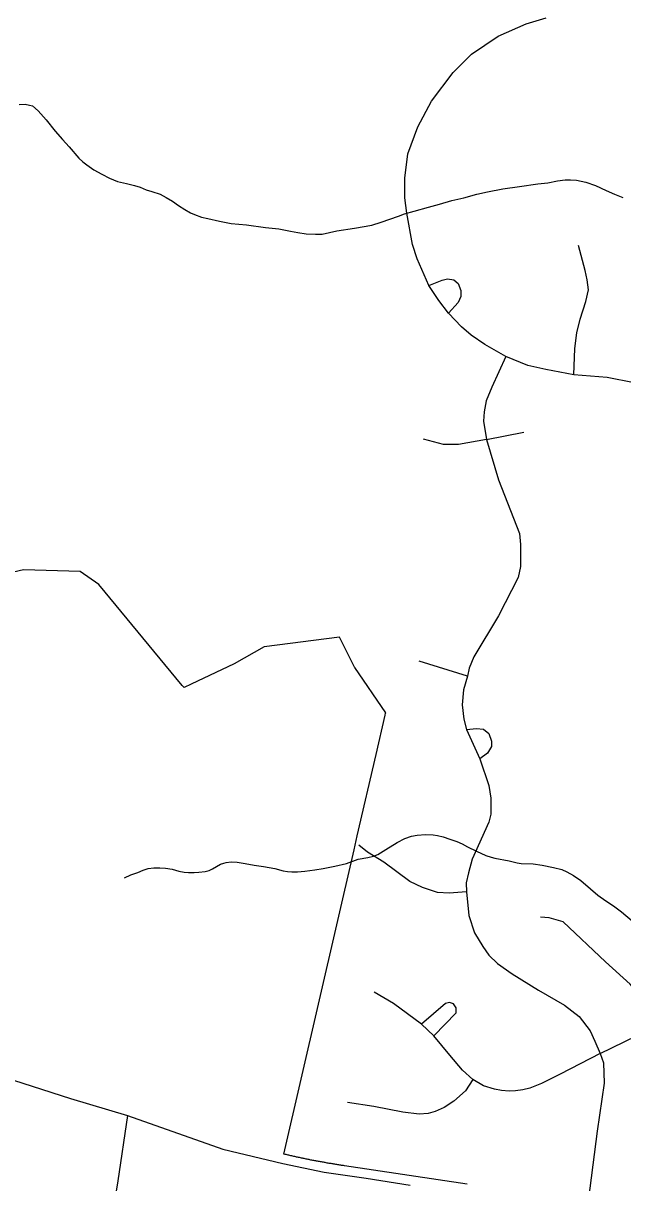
# Model space of a CAD drawing. Extents: x 2220236 to 2384410, y 720751 to 894131.
# Drawn here: x 2355376 to 2357527, y 827382 to 831541 of the extents above; entities that cross this region are included whole.
import ezdxf

# ---------------------------------------------------------------- set-up
doc = ezdxf.new("R2010")
doc.units = 0
for name, color, linetype in [('Exist Boundary Political City Limit New', 7, 'Continuous'), ('Exist Hydrographic Creek Single Shore', 7, 'Continuous'), ('Exist Hydrographic Misc Water Feature', 7, 'Continuous'), ('Exist Road Non-System Type 51', 7, 'Continuous'), ('Exist Road Secondary Type 51 Attributed', 7, 'Continuous'), ('Map Preparation Boundary City Limit Buffer Line', 7, 'Continuous')]:
    doc.layers.add(name, color=color, linetype=linetype)

msp = doc.modelspace()

# ---------------------------------------------------------------- linework, layer by layer
at = {"layer": 'Exist Boundary Political City Limit New'}
msp.add_lwpolyline([(2356969, 827377.4), (2356529, 827443.2), (2356525.5, 827443.7), (2356522, 827444.2), (2356518.5, 827444.8), (2356515.2, 827445.2), (2356511.8, 827445.8), (2356508.2, 827446.3), (2356504.8, 827446.9), (2356501.2, 827447.4), (2356497.8, 827448), (2356494.5, 827448.6), (2356491, 827449.1), (2356487.5, 827449.7), (2356484, 827450.2), (2356480.5, 827450.8), (2356477, 827451.4), (2356473.8, 827451.9), (2356470.2, 827452.6), (2356466.8, 827453.1), (2356463.2, 827453.8), (2356459.8, 827454.4), (2356456.5, 827454.9), (2356453, 827455.6), (2356449.5, 827456.2), (2356446, 827456.8), (2356442.8, 827457.4), (2356439.2, 827458.1), (2356435.8, 827458.7), (2356432.2, 827459.3), (2356428.8, 827460), (2356425.5, 827460.6), (2356422, 827461.3), (2356418.5, 827461.9), (2356415, 827462.6), (2356411.8, 827463.3), (2356408.2, 827463.9), (2356404.8, 827464.6), (2356401.5, 827465.3), (2356398, 827466), (2356394.5, 827466.7), (2356391, 827467.4), (2356387.8, 827468.1), (2356384.2, 827468.8), (2356380.8, 827469.5), (2356377.5, 827470.2), (2356374, 827470.9), (2356370.5, 827471.7), (2356367, 827472.4), (2356363.8, 827473.1), (2356360.2, 827473.9), (2356356.8, 827474.6), (2356353.5, 827475.4), (2356350, 827476.1), (2356346.5, 827476.9), (2356343.2, 827477.6), (2356339.8, 827478.4), (2356336.2, 827479.2), (2356333, 827479.9), (2356329.5, 827480.8), (2356326, 827481.5), (2356322.8, 827482.3), (2356319.2, 827483.1), (2356315.8, 827483.9), (2356312.5, 827484.7), (2356311, 827485), (2356563, 828576.8), (2356574.5, 828626.2), (2356642, 828918.9), (2356674.5, 829059.8), (2356676.2, 829066.5), (2356676.5, 829068), (2356566.2, 829230.2), (2356564.8, 829232.1), (2356510.2, 829339.6), (2356240.8, 829304.8), (2356133.2, 829243.9), (2355978.5, 829170.1), (2355953.5, 829158.2), (2355946.8, 829166.2), (2355647.5, 829527.8), (2355580, 829574.4), (2355377.2, 829580.6), (2355048, 829504.2)], dxfattribs=at)
at = {"layer": 'Exist Hydrographic Creek Single Shore'}
msp.add_lwpolyline([(2355361.4, 831250), (2355383.4, 831250.3), (2355397.9, 831247.6), (2355409.5, 831244.8), (2355429.7, 831226.5), (2355458.2, 831194.9), (2355490.7, 831153.6), (2355516.9, 831124.4), (2355541.3, 831098.2), (2355575.8, 831056.9), (2355590.1, 831043.7), (2355604, 831032.8), (2355629.3, 831015.8), (2355658.5, 830999.6), (2355685.7, 830985.9), (2355714.7, 830974), (2355746.9, 830966.4), (2355775, 830959.4), (2355795, 830953.6), (2355817, 830943.7), (2355837.3, 830938), (2355867.3, 830927.7), (2355889.4, 830916.5), (2355911.6, 830902.6), (2355932.9, 830887.7), (2355956.1, 830873.3), (2355976.6, 830861.6), (2355990.3, 830855.6), (2356015.7, 830846.1), (2356038.5, 830840.5), (2356080.6, 830830.8), (2356122.6, 830823.3), (2356176.7, 830818.3), (2356244.7, 830808.6), (2356292.8, 830803.3), (2356335.1, 830795.9), (2356360.9, 830790.4), (2356391.3, 830786), (2356424.9, 830784.1), (2356449.1, 830785.1), (2356500.9, 830796.1), (2356564.8, 830806.2), (2356626.7, 830817), (2356660.7, 830827.2), (2356722.2, 830848.8), (2356744.2, 830856.9), (2356778.2, 830867.5), (2356829.8, 830881.7), (2356869.8, 830892.6), (2356913.6, 830904.9), (2356957.5, 830914.9), (2357003.6, 830927.6), (2357041.3, 830936.3), (2357097.3, 830946.8), (2357157, 830955.8), (2357223, 830964.5), (2357258.9, 830969.2), (2357292.7, 830975.5), (2357320.8, 830979.9), (2357339.5, 830979.7), (2357360.9, 830978.3), (2357395, 830970.5), (2357429, 830958.8), (2357467.4, 830941.6), (2357497.5, 830928.1), (2357527.6, 830916.2)], dxfattribs=at)
at = {"layer": 'Exist Hydrographic Misc Water Feature'}
msp.add_lwpolyline([(2355738.7, 828476.5), (2355762.6, 828486.4), (2355786.6, 828494.9), (2355806.6, 828502.9), (2355824.4, 828509.6), (2355844.3, 828512), (2355866.3, 828511.9), (2355886.4, 828510.5), (2355910.5, 828506.5), (2355934.4, 828499.3), (2355952.9, 828495.8), (2355968.7, 828494.8), (2355988.7, 828495.6), (2356006.4, 828495.7), (2356028.7, 828498.2), (2356042.6, 828502.7), (2356054.5, 828508.2), (2356084.3, 828525.1), (2356096.3, 828528.9), (2356104.1, 828530.9), (2356122.1, 828533.2), (2356143.1, 828532.5), (2356172.2, 828527.7), (2356204.3, 828521.8), (2356238.3, 828516.7), (2356278.3, 828509.1), (2356308.5, 828501.5), (2356324, 828498.8), (2356340.2, 828496.9), (2356360.5, 828497.7), (2356386.7, 828500.4), (2356422.6, 828504.5), (2356452.6, 828509), (2356494.3, 828517.3), (2356536.2, 828527.9), (2356577.9, 828542.7), (2356612.1, 828549), (2356632.9, 828554.1), (2356647.8, 828559.7), (2356677.6, 828577.9), (2356717.3, 828602.5), (2356745.2, 828616.8), (2356769.2, 828625.4), (2356789, 828629.4), (2356819.2, 828631.3), (2356847.1, 828630.2), (2356862, 828627.5), (2356883.2, 828622.5), (2356907.1, 828614.6), (2356931.4, 828606.4), (2356951.5, 828597.4), (2356969.6, 828587.6), (2357001.8, 828571.5), (2357035.9, 828555.8), (2357054.9, 828550.1), (2357068.1, 828546.3), (2357120.1, 828537), (2357147.9, 828529.9), (2357162.1, 828527.2), (2357206.2, 828525.7), (2357238.2, 828521.4), (2357278.6, 828513.3), (2357308.4, 828505.3), (2357326.5, 828497.8), (2357350.7, 828484), (2357377, 828466.4), (2357411.4, 828436.6), (2357437.9, 828413.8), (2357466, 828392.9), (2357494.2, 828376), (2357522.4, 828354.2), (2357560.8, 828322)], dxfattribs=at)
at = {"layer": 'Exist Road Non-System Type 51'}
for p, q in [((2357037.9, 830048.1), (2357172.7, 830074.9)), ((2356969.6, 829199.4), (2356796.5, 829252.9)), ((2356966.9, 829008.4), (2357014.7, 828903.1)), ((2356848.7, 827908.9), (2356805, 827950.8)), ((2357446.6, 827845.5), (2357666.2, 827953.5))]:
    msp.add_line(p, q, dxfattribs=at)
for points in [[(2356830.8, 830600.5), (2356788.9, 830696), (2356772.4, 830747.8), (2356752.8, 830860.2), (2356744.7, 830914.7), (2356744.7, 830985.2), (2356755.9, 831072.7), (2356791.6, 831169.9), (2356840.7, 831261), (2356918.8, 831364.5), (2356983.9, 831430.5), (2357080.3, 831494.8), (2357181.1, 831538.5), (2357252.1, 831559.9)], [(2357352, 830280.1), (2357355.2, 830373.9), (2357362.3, 830430.1), (2357374.8, 830480.1), (2357394.4, 830542.5), (2357404.3, 830584.5), (2357398.9, 830621.1), (2357392.7, 830654.1), (2357368.1, 830744.2)], [(2356830.8, 830600.5), (2356879, 830619.3), (2356898.7, 830624.6), (2356921, 830620.2), (2356936.2, 830607.7), (2356946, 830582.7), (2356946, 830561.3), (2356936.2, 830539), (2356902.2, 830501.5)], [(2356902.2, 830501.5), (2356867.4, 830546.1), (2356830.8, 830600.5)], [(2357108, 830345.3), (2357032.5, 830389), (2356983.5, 830422.9), (2356948.6, 830452.4), (2356902.2, 830501.5)], [(2357108, 830345.3), (2357057.1, 830235.5), (2357037.4, 830186.4), (2357030.3, 830147.2), (2357027.6, 830113.3), (2357037.9, 830048.1)], [(2357352, 830280.1), (2357250.7, 830298.9), (2357186.5, 830314.1), (2357108, 830345.3)], [(2357959.8, 830119.5), (2357859.4, 830167.7), (2357753.2, 830208.7), (2357664.9, 830232.8), (2357471.6, 830270.3), (2357352, 830280.1)], [(2357037.9, 830048.1), (2356937.9, 830030.3), (2356883.5, 830030.3), (2356812.1, 830049.9)], [(2357037.9, 830048.1), (2357081.6, 829903.5), (2357156.1, 829710.7), (2357160.6, 829671.5), (2357160.6, 829632.2), (2357160.6, 829592.9), (2357151.7, 829553.7), (2357081.6, 829416.2), (2356993.3, 829269), (2356976.3, 829227.9), (2356969.6, 829199.4)], [(2356969.6, 829199.4), (2356955.3, 829150.3), (2356950.9, 829096.7), (2356957.1, 829045), (2356966.9, 829008.4)], [(2356966.9, 829008.4), (2357002.2, 829011.1), (2357027.2, 829009.3), (2357046.8, 828994.1), (2357056.6, 828966.4), (2357056.6, 828946.8), (2357042.4, 828922.7), (2357014.7, 828903.1)], [(2357014.7, 828903.1), (2357046.8, 828807.6), (2357054, 828761.2), (2357054, 828727.2), (2357054, 828704.9), (2357046.8, 828675.5), (2356986.6, 828543.4), (2356973.2, 828494.3), (2356965.2, 828457.7), (2356966.9, 828425.6)], [(2356966.9, 828425.6), (2356904.5, 828421.1), (2356862.5, 828423.8), (2356808.1, 828440.8), (2356763.5, 828463.1), (2356670.2, 828531.8), (2356611.3, 828568.4), (2356580.1, 828593.4)], [(2356966.9, 828425.6), (2356975.4, 828340.8), (2356995.1, 828279.2), (2357024.5, 828230.1), (2357046.8, 828198.9), (2357078.1, 828168.6), (2357129.8, 828132), (2357224.9, 828073.1), (2357317.7, 828019.5), (2357370.8, 827978.5), (2357410.1, 827927.6), (2357427, 827890.1), (2357446.6, 827845.5)], [(2357666.2, 827953.5), (2357624.7, 828013.3), (2357554.2, 828094.5), (2357465.8, 828174.8), (2357312.8, 828317.6), (2357263.7, 828332.8), (2357232.5, 828334.6)], [(2356805, 827950.8), (2356704.1, 828024.9), (2356635.4, 828065.9)], [(2356848.7, 827908.9), (2356929.9, 827991.9), (2356929.9, 828009.7), (2356920.1, 828024), (2356904.9, 828028.4), (2356890.6, 828024.9), (2356805, 827950.8)], [(2356989.7, 827752.7), (2356952.2, 827786.6), (2356906.7, 827840.1), (2356848.7, 827908.9)], [(2357446.6, 827845.5), (2357302.1, 827772.3), (2357235.1, 827738.4), (2357193.2, 827721.4), (2357169.1, 827716.1), (2357142.3, 827711.6), (2357119.1, 827710.7), (2357092.3, 827713.4), (2357066.5, 827717.9), (2357027.2, 827730.4), (2356989.7, 827752.7)], [(2357446.6, 827845.5), (2357458.2, 827812.5), (2357460.9, 827739.3), (2357435.9, 827567), (2357398, 827278.8)], [(2356989.7, 827752.7), (2356963.4, 827712.5), (2356921.4, 827675), (2356886.6, 827652.7), (2356853.6, 827638.4), (2356828.6, 827631.3), (2356796.5, 827628.6), (2356737.6, 827635.8), (2356634.1, 827656.3), (2356539.9, 827670.6)], [(2355749.6, 827623.1), (2355715.6, 827389.5), (2355683.1, 827194.9), (2355665.3, 827071.6), (2355652.3, 826995.3), (2355631.2, 826935.3), (2355610.2, 826906.1), (2355594, 826893.1), (2355564.8, 826896.4), (2355493.4, 826917.5), (2355415.6, 826941.8), (2354898.5, 827094.8), (2354372.4, 827262.2), (2353837.4, 827419.6)]]:
    msp.add_lwpolyline(points, dxfattribs=at)
at = {"layer": 'Exist Road Secondary Type 51 Attributed'}
msp.add_lwpolyline([(2351930.9, 828848.7), (2353109.5, 828472.4), (2353386.7, 828383.2), (2353694.7, 828279.3), (2354158.4, 828130.1), (2354389.4, 828057.9), (2354708.8, 827954.1), (2354994.1, 827861.6), (2355545.3, 827684.8), (2355749.6, 827623.1), (2356091.7, 827503.1), (2356307, 827451.9), (2356456, 827419.8), (2356605.9, 827398.4), (2356763.9, 827373.4)], dxfattribs=at)
at = {"layer": 'Map Preparation Boundary City Limit Buffer Line'}
msp.add_lwpolyline([(2356969, 827377.4), (2356529, 827443.2), (2356525.5, 827443.7), (2356522, 827444.2), (2356518.5, 827444.8), (2356515.2, 827445.2), (2356511.8, 827445.8), (2356508.2, 827446.3), (2356504.8, 827446.9), (2356501.2, 827447.4), (2356497.8, 827448), (2356494.5, 827448.6), (2356491, 827449.1), (2356487.5, 827449.7), (2356484, 827450.2), (2356480.5, 827450.8), (2356477, 827451.4), (2356473.8, 827451.9), (2356470.2, 827452.6), (2356466.8, 827453.1), (2356463.2, 827453.8), (2356459.8, 827454.4), (2356456.5, 827454.9), (2356453, 827455.6), (2356449.5, 827456.2), (2356446, 827456.8), (2356442.8, 827457.4), (2356439.2, 827458.1), (2356435.8, 827458.7), (2356432.2, 827459.3), (2356428.8, 827460), (2356425.5, 827460.6), (2356422, 827461.3), (2356418.5, 827461.9), (2356415, 827462.6), (2356411.8, 827463.3), (2356408.2, 827463.9), (2356404.8, 827464.6), (2356401.5, 827465.3), (2356398, 827466), (2356394.5, 827466.7), (2356391, 827467.4), (2356387.8, 827468.1), (2356384.2, 827468.8), (2356380.8, 827469.5), (2356377.5, 827470.2), (2356374, 827470.9), (2356370.5, 827471.7), (2356367, 827472.4), (2356363.8, 827473.1), (2356360.2, 827473.9), (2356356.8, 827474.6), (2356353.5, 827475.4), (2356350, 827476.1), (2356346.5, 827476.9), (2356343.2, 827477.6), (2356339.8, 827478.4), (2356336.2, 827479.2), (2356333, 827479.9), (2356329.5, 827480.8), (2356326, 827481.5), (2356322.8, 827482.3), (2356319.2, 827483.1), (2356315.8, 827483.9), (2356312.5, 827484.7), (2356311, 827485), (2356563, 828576.8), (2356574.5, 828626.2), (2356642, 828918.9), (2356674.5, 829059.8), (2356676.2, 829066.5), (2356676.5, 829068), (2356566.2, 829230.2), (2356564.8, 829232.1), (2356510.2, 829339.6), (2356240.8, 829304.8), (2356133.2, 829243.9), (2355978.5, 829170.1), (2355953.5, 829158.2), (2355946.8, 829166.2), (2355647.5, 829527.8), (2355580, 829574.4), (2355377.2, 829580.6), (2355048, 829504.2)], dxfattribs=at)

doc.saveas('drawing.dxf')
